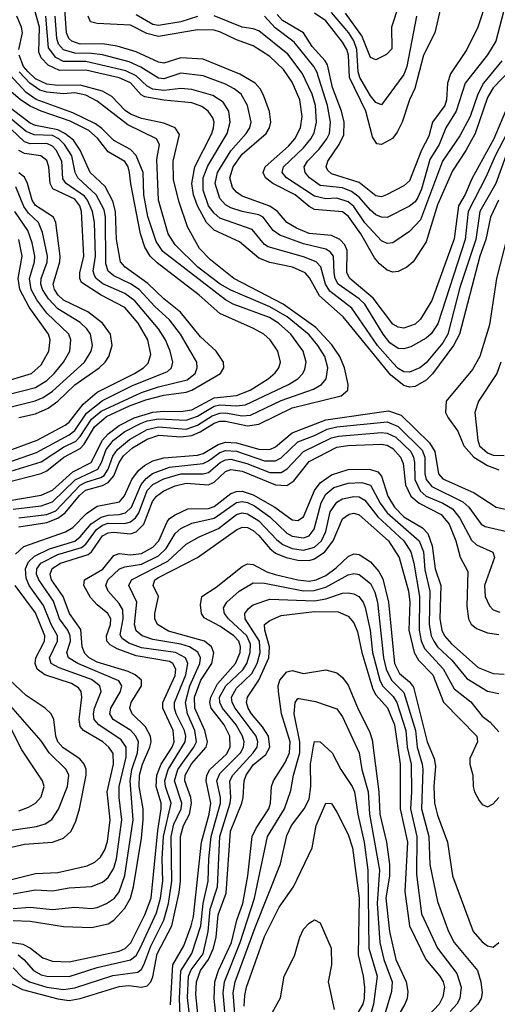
# Model space of a CAD drawing. Header units: inches. Extents: x 1308407 to 1441228, y 959628 to 1036311.
# Tile 454 of 656: x 1386253 to 1387965, y 983849 to 987377. Entities that reach past the tile are written whole.
import ezdxf

# ---------------------------------------------------------------- set-up
doc = ezdxf.new("R2010")
doc.units = ezdxf.units.IN
doc.header["$MEASUREMENT"] = 0
doc.layers.add('B3988', color=7, linetype='Continuous')

msp = doc.modelspace()

# ---------------------------------------------------------------- linework, layer by layer
at = {"layer": 'B3988', "color": 5}
for points, elevation in [([(1387927.4, 987450), (1387894.7, 987350), (1387855, 987270), (1387797.1, 987182.9), (1387785.9, 987150), (1387782.6, 987090), (1387777.2, 987070), (1387732.7, 987010), (1387719.9, 986960.1), (1387693.4, 986910), (1387650, 986799.4), (1387630, 986782), (1387567.2, 986750), (1387550, 986743), (1387530, 986745.6), (1387470, 986793.8), (1387370, 986825.2), (1387356.8, 986836.8), (1387351.2, 986850), (1387357.7, 986870), (1387398.1, 986930), (1387414.9, 986965.1), (1387416.1, 987010), (1387406.5, 987050), (1387374.6, 987134.6), (1387355.9, 987215.9), (1387348.3, 987230), (1387301.6, 987281.6), (1387270.6, 987330.6), (1387194.5, 987374.5), (1387175.8, 987395.8)], 3020), ([(1387969, 986730), (1387940.3, 986670), (1387923.1, 986590), (1387902.5, 986530), (1387829.6, 986250), (1387808.1, 986210), (1387732.2, 986107.8), (1387710, 986085.7), (1387670, 986062.4), (1387650, 986060.4), (1387630, 986066.1), (1387583, 986103), (1387412.6, 986312.6), (1387327.2, 986387.2), (1387292.2, 986452.2), (1387275.7, 986470), (1387230.7, 986490.7), (1387150, 986507.6), (1387110, 986522.4), (1387041, 986581), (1386950, 986623.4), (1386923, 986650), (1386889.7, 986710.3), (1386876.3, 986750), (1386869.6, 986790.4), (1386880.5, 986850), (1386941.6, 986970), (1386947.8, 986990), (1386949.6, 987010), (1386945.4, 987025.4), (1386929, 987049), (1386905.9, 987065.9), (1386870, 987079.4), (1386770, 987088.7), (1386701.1, 987101.1), (1386687.9, 987107.9), (1386650, 987151), (1386609.1, 987169.1), (1386490, 987196.4), (1386395.3, 987195.3), (1386354.4, 987214.4), (1386330, 987240.5), (1386321.2, 987261.2), (1386323.4, 987350), (1386307.3, 987410)], 3180), ([(1387994, 987050), (1387952.5, 986950), (1387873.5, 986806.5), (1387849.7, 986750.3), (1387826.3, 986710), (1387810, 986592), (1387730, 986370.5), (1387690, 986304.1), (1387670, 986286.2), (1387630, 986272.1), (1387610, 986274.9), (1387590, 986286.2), (1387519.7, 986379.7), (1387436, 986450), (1387425.7, 986470), (1387426.2, 986550), (1387417.7, 986570), (1387399.9, 986590), (1387370, 986604.1), (1387290, 986611.7), (1387245.2, 986630), (1387210.3, 986650.3), (1387176.4, 986690), (1387150, 986708.9), (1387050, 986744.9), (1387030, 986758.7), (1387015.6, 986775.6), (1387006.2, 986810), (1387018.2, 986850), (1387050, 986894.9), (1387135.8, 986970), (1387147.7, 986990), (1387152.7, 987010), (1387147.7, 987047.7), (1387126.6, 987106.6), (1387114.4, 987130), (1387096.6, 987150), (1387042.1, 987182.1), (1386910, 987235.6), (1386830, 987240.1), (1386770, 987221), (1386750, 987224.7), (1386670, 987262.5), (1386602.2, 987282.2), (1386550, 987290.9), (1386470, 987289.6), (1386440, 987300), (1386428.7, 987310), (1386420.7, 987330), (1386414.7, 987414.7)], 3120), ([(1387988.6, 987410), (1387959.5, 987300.5), (1387930, 987251.8), (1387849.7, 987150), (1387817.4, 987050), (1387780.8, 986990), (1387756.1, 986930), (1387723.4, 986876.6), (1387692.8, 986770), (1387679.7, 986740.3), (1387670, 986724.4), (1387650, 986708.7), (1387570, 986668.2), (1387550, 986669.5), (1387530, 986678.3), (1387510, 986694.7), (1387470, 986741.6), (1387441.6, 986761.6), (1387410, 986774.5), (1387330, 986783), (1387291.7, 986810), (1387275.7, 986830), (1387272.9, 986850), (1387284.7, 986870), (1387326.3, 986913.7), (1387353.5, 986950), (1387363, 986970), (1387367.2, 987010), (1387356.6, 987070), (1387318.1, 987190), (1387307.3, 987210), (1387236.4, 987296.4), (1387168, 987348), (1387130, 987389.6)], 3040), ([(1387761.7, 987418.3), (1387741.3, 987330), (1387700.8, 987250), (1387669.6, 987130.4), (1387649.8, 987090), (1387623.8, 987010), (1387606.1, 986973.9), (1387588.7, 986951.3), (1387550, 986929.9), (1387532.5, 986932.5), (1387517.5, 986957.5), (1387493.4, 987050), (1387435.4, 987170), (1387431, 987250), (1387425, 987270), (1387410, 987296.7), (1387350, 987372.9), (1387310, 987401.2)], 2980), ([(1387675.5, 987390), (1387640.3, 987210), (1387630, 987180.9), (1387550, 987072.2), (1387530, 987080.7), (1387510, 987104.7), (1387472.1, 987170), (1387466.1, 987190), (1387461.5, 987270), (1387450, 987301.5), (1387432.2, 987330), (1387370, 987402.7)], 2960), ([(1387612, 987430), (1387586, 987350), (1387587, 987273), (1387567.8, 987252.2), (1387530, 987232.9), (1387510, 987241.5), (1387478.9, 987318.9), (1387420.8, 987400.8)], 2940), ([(1386250.1, 987270), (1386262.4, 987330), (1386259.2, 987350), (1386242.1, 987390)], 3220), ([(1387995.2, 986890), (1387959.7, 986790), (1387902.5, 986690), (1387888, 986590), (1387830, 986417.6), (1387787.1, 986250), (1387770, 986219.4), (1387710, 986148.2), (1387687.2, 986130), (1387650, 986114.2), (1387630, 986115.8), (1387610, 986127.3), (1387590, 986147.2), (1387535.2, 986210), (1387443.2, 986343.2), (1387364.8, 986404.8), (1387348.7, 986430), (1387331.8, 986491.8), (1387315.6, 986510), (1387270, 986528.1), (1387143.7, 986563.7), (1387130, 986571.9), (1387085.7, 986625.7), (1386970, 986666.5), (1386950, 986683.6), (1386930, 986709.9), (1386910, 986766.4), (1386910.4, 986810), (1386926.9, 986853.1), (1386996, 986970), (1387006.9, 987010), (1387002.8, 987050), (1386982, 987082), (1386945.5, 987105.5), (1386870, 987127.7), (1386830, 987130.2), (1386770, 987123.2), (1386730, 987127.9), (1386710, 987138.9), (1386670, 987176.6), (1386633.7, 987193.7), (1386490, 987226.9), (1386410, 987227.4), (1386382.3, 987242.3), (1386356.6, 987276.6), (1386346.8, 987390)], 3160), ([(1388040.4, 987050), (1387956.8, 986890), (1387924.8, 986815.2), (1387860.7, 986690), (1387850, 986589.9), (1387752.1, 986287.9), (1387728.2, 986251.8), (1387710, 986235.5), (1387654.5, 986205.5), (1387630, 986197.9), (1387610, 986199.5), (1387579.7, 986219.7), (1387555.8, 986250), (1387490, 986357.9), (1387470, 986376.8), (1387394.2, 986430), (1387383.1, 986450), (1387379.6, 986470), (1387377.2, 986530), (1387365.8, 986545.8), (1387350, 986554.5), (1387270, 986573.6), (1387184.8, 986604.8), (1387162, 986622), (1387125.5, 986670), (1387110, 986678.3), (1387050, 986689.7), (1387010, 986702.7), (1386990, 986714.2), (1386970, 986736.6), (1386953.7, 986790), (1386961.6, 986830), (1387010, 986906.9), (1387064.4, 986970), (1387077.5, 986990), (1387082.1, 987010), (1387069.2, 987070), (1387046.9, 987110), (1387021.2, 987130), (1386990, 987146.4), (1386910, 987176), (1386830, 987185.5), (1386770, 987165.8), (1386750, 987167.3), (1386686.9, 987206.9), (1386645.8, 987225.8), (1386550, 987250.8), (1386510, 987256.4), (1386450, 987257.2), (1386409.6, 987269.6), (1386391.7, 987290), (1386385.7, 987310), (1386379.9, 987390)], 3140), ([(1388017.2, 987202.8), (1387950, 987132.9), (1387930, 987099), (1387885, 986970), (1387851.6, 986908.4), (1387804.4, 986835.6), (1387750, 986714.2), (1387710, 986580.8), (1387663.5, 986510), (1387640.6, 986490), (1387610, 986474.5), (1387590, 986472.8), (1387570, 986479.2), (1387542.1, 986502.1), (1387524.3, 986524.3), (1387475.9, 986610), (1387431.7, 986671.7), (1387410, 986688.9), (1387310, 986697.2), (1387290, 986708.1), (1387240.1, 986750), (1387159.7, 986790), (1387134.1, 986810), (1387125.9, 986830), (1387133.1, 986850), (1387216.2, 986923.8), (1387239.5, 986950), (1387259.8, 986990), (1387265.6, 987030), (1387257.4, 987090), (1387230, 987153), (1387198.9, 987198.9), (1387150, 987245.1), (1387090, 987283.9), (1387030, 987304.5), (1386973, 987333), (1386950, 987339.7), (1386890, 987341), (1386750, 987317), (1386708.2, 987328.2), (1386650, 987357.3), (1386530, 987363.6), (1386506.8, 987370), (1386498.3, 987390)], 3080), ([(1386890, 987388.2), (1386830, 987369.7), (1386750, 987356.5), (1386730, 987360.3), (1386670, 987394.3)], 3060), ([(1387980.8, 987230), (1387915.2, 987150), (1387895.6, 987110), (1387867.8, 987030), (1387830, 986961.3), (1387768.5, 986870), (1387690, 986660.1), (1387650, 986618.1), (1387590, 986577.1), (1387570, 986575.5), (1387550, 986584.7), (1387490, 986649), (1387450, 986707.9), (1387430, 986724.7), (1387390, 986738), (1387350, 986735), (1387310, 986745.2), (1387209.5, 986810), (1387193.3, 986830), (1387198.5, 986850), (1387270, 986917.9), (1387296.6, 986950), (1387308.3, 986971.7), (1387316.5, 987010), (1387313.3, 987070), (1387300.9, 987110), (1387265.7, 987185.7), (1387213.4, 987253.4), (1387110, 987337.4), (1387090, 987344.9), (1387050, 987350.2), (1386950, 987390.7)], 3060), ([(1386250, 985560.3), (1386350, 985575.8), (1386390, 985590.8), (1386415.7, 985610), (1386467.8, 985672.2), (1386489, 985691), (1386550, 985708), (1386570, 985718.6), (1386590, 985743.3), (1386609.4, 985790.6), (1386625, 985815), (1386656.7, 985843.3), (1386710, 985874), (1386751.7, 985888.3), (1386830, 985883), (1386870, 985887.6), (1386900.1, 985899.9), (1386950, 985932), (1386970, 985938.3), (1386990, 985939.2), (1387070, 985922.5), (1387110, 985927.8), (1387230, 985986.5), (1387404.8, 986030), (1387429.4, 986050), (1387430.6, 986070), (1387417.1, 986130), (1387400.2, 986170), (1387372.2, 986212.2), (1387313.9, 986273.9), (1387197.4, 986357.4), (1387020.5, 986450), (1386936.8, 986516.8), (1386897.2, 986557.2), (1386854.6, 986634.6), (1386823.9, 986723.9), (1386803.8, 986803.8), (1386803.1, 986870), (1386825.4, 986965.4), (1386810.4, 986990), (1386770, 987006.4), (1386690, 987023.7), (1386650, 987038.6), (1386631.5, 987051.5), (1386582.6, 987102.6), (1386550, 987120.7), (1386470, 987143), (1386390, 987141.6), (1386350, 987145.7), (1386310, 987165.3), (1386283.5, 987190), (1386267, 987210), (1386250.8, 987250)], 3220), ([(1386250, 985592.2), (1386350, 985604.2), (1386382.1, 985617.9), (1386470, 985708.9), (1386490, 985719.8), (1386543.8, 985736.2), (1386555.6, 985744.4), (1386570, 985766.1), (1386586.2, 985813.8), (1386603, 985837), (1386646.6, 985873.4), (1386710, 985908.3), (1386750, 985918.2), (1386850, 985910.4), (1386890, 985924.6), (1386942.2, 985957.8), (1386970, 985967.3), (1386990, 985968), (1387050, 985957.8), (1387079.9, 985960.1), (1387190, 986012.7), (1387306.2, 986053.8), (1387334.5, 986070), (1387351.3, 986090), (1387357.2, 986130), (1387347.1, 986170), (1387321.8, 986210), (1387290, 986247.8), (1387212.1, 986312.1), (1387150, 986348.8), (1387010, 986408.6), (1386971.2, 986430), (1386891.9, 986490), (1386810, 986570.4), (1386785.5, 986610), (1386749.9, 986730), (1386744, 986876), (1386754.3, 986930), (1386743.5, 986950), (1386640.8, 987000.8), (1386530, 987085.7), (1386490, 987106.6), (1386450, 987114.9), (1386410, 987111), (1386350, 987117), (1386324.9, 987124.9), (1386289.4, 987149.4), (1386250.4, 987190)], 3240), ([(1386230, 985623.8), (1386330, 985635.7), (1386370, 985649.4), (1386452, 985728), (1386532.8, 985767.2), (1386546.5, 985790), (1386563.3, 985836.7), (1386589.1, 985870), (1386630, 985901.4), (1386685.9, 985930), (1386710, 985940), (1386750, 985946.9), (1386850, 985942.8), (1386890, 985956.6), (1386950, 985992.3), (1386970, 985997), (1387030, 985993.9), (1387062.6, 985997.4), (1387216, 986070), (1387249.7, 986090.3), (1387267.9, 986110), (1387275, 986125), (1387279.3, 986150), (1387268.4, 986190), (1387225, 986250), (1387181, 986290), (1387148.1, 986310), (1387018.4, 986358.4), (1386990, 986373.1), (1386766.1, 986546.1), (1386742.5, 986582.5), (1386712.3, 986672.3), (1386697.8, 986750), (1386695.9, 986830), (1386670.5, 986890.5), (1386650, 986911.7), (1386590, 986943.8), (1386547.4, 986987.4), (1386524.3, 987004.3), (1386443, 987043), (1386311.8, 987091.8), (1386276.4, 987116.4), (1386218.8, 987178.8)], 3260), ([(1386190, 985714.9), (1386330, 985750.7), (1386350, 985760.2), (1386410.6, 985809.4), (1386470, 985840.2), (1386483.9, 985856.1), (1386521.1, 985918.9), (1386564.5, 985955.5), (1386646, 985994), (1386705.3, 986014.7), (1386770, 986032.4), (1386850, 986042.6), (1386870, 986049.3), (1386972.1, 986110), (1386984.3, 986130), (1386982.9, 986150), (1386957.3, 986190), (1386900.9, 986240.9), (1386829.1, 986329.1), (1386770, 986377), (1386712.5, 986432.5), (1386630.7, 986490), (1386614, 986510), (1386600.2, 986590), (1386596.8, 986690), (1386587, 986727), (1386559.2, 986779.2), (1386504.9, 986830), (1386469.7, 986909.7), (1386446, 986946), (1386414.9, 986970), (1386390, 986982.1), (1386310, 986997.8), (1386290, 987006.8), (1386139.5, 987119.5)], 3320), ([(1386210, 985653.2), (1386330, 985673.9), (1386370, 985691.7), (1386443, 985757), (1386509.5, 985790.5), (1386549.3, 985870), (1386570, 985893.4), (1386610, 985923.4), (1386663.3, 985950), (1386730, 985970.9), (1386770, 985974.8), (1386830, 985972.9), (1386870, 985979), (1386950, 986022.5), (1387030, 986030.9), (1387079, 986050), (1387143.7, 986090), (1387168.4, 986111.6), (1387181.2, 986130), (1387187.3, 986150), (1387178.7, 986190), (1387151, 986230), (1387127.5, 986250), (1387091.1, 986271.1), (1386970, 986324.2), (1386896.2, 986390), (1386746.1, 986506.1), (1386721, 986530), (1386701.8, 986561.8), (1386685.4, 986610), (1386650.8, 986789.2), (1386646.9, 986830), (1386641.7, 986850), (1386630, 986868.8), (1386570, 986904), (1386532.3, 986952.3), (1386500.5, 986980.5), (1386433.2, 987013.2), (1386330, 987049.2), (1386290, 987067.8), (1386256.3, 987090), (1386186.3, 987150)], 3280), ([(1386190, 985749.5), (1386330, 985792.8), (1386410, 985845.2), (1386453.5, 985866.5), (1386470, 985883.5), (1386510, 985946), (1386545.3, 985974.7), (1386690, 986041.5), (1386750, 986061.5), (1386853.5, 986086.5), (1386881.3, 986110), (1386889.1, 986130), (1386887.8, 986150), (1386829.3, 986250), (1386790, 986301.5), (1386736.8, 986350), (1386680.8, 986410), (1386650, 986431), (1386590, 986459.5), (1386570, 986476.4), (1386562.1, 986502.1), (1386560.5, 986670), (1386555.4, 986695.4), (1386527.5, 986750), (1386460.7, 986810), (1386451.2, 986830), (1386439.3, 986890), (1386413.8, 986930), (1386393.1, 986950), (1386370, 986961.9), (1386305.2, 986965.2), (1386276.2, 986976.2), (1386188.9, 987048.9)], 3340), ([(1386110, 985755.8), (1386313.3, 985826.7), (1386430.3, 985889.7), (1386450, 985905.4), (1386492.5, 985967.5), (1386550, 986013.2), (1386655.1, 986064.9), (1386782.8, 986117.2), (1386796.9, 986130), (1386801.4, 986150), (1386792.1, 986190), (1386775.8, 986230), (1386750.9, 986270), (1386665.3, 986370), (1386630, 986396.2), (1386551.2, 986431.2), (1386526.9, 986450), (1386520.7, 986460.7), (1386515.9, 986475.9), (1386524.2, 986530), (1386521.6, 986650), (1386513.9, 986690), (1386496.3, 986730), (1386484.7, 986744.7), (1386419.4, 986790), (1386407, 986807), (1386403.4, 986870), (1386383.5, 986910), (1386370, 986924), (1386350, 986933.4), (1386290, 986931.9), (1386270, 986939.4), (1386173.6, 987030)], 3360), ([(1386110, 985795), (1386315.2, 985870), (1386415.7, 985924.3), (1386430, 985935.6), (1386480.6, 985999.4), (1386530, 986042.8), (1386663.9, 986110), (1386696.4, 986130), (1386713.2, 986146.8), (1386722.7, 986177.3), (1386711.8, 986230), (1386677.9, 986290), (1386630, 986345.9), (1386544.8, 986390), (1386475, 986435), (1386468.4, 986450), (1386468.8, 986470), (1386483.2, 986530), (1386474.9, 986690), (1386468.7, 986710), (1386450, 986734), (1386371.7, 986771.7), (1386362.2, 986790), (1386357.6, 986850), (1386350, 986872.3), (1386328.9, 986888.9), (1386270, 986897.8), (1386250, 986908.6)], 3380), ([(1386250, 985951.3), (1386310, 985964.7), (1386355.2, 985984.8), (1386389.9, 986010), (1386450.6, 986069.4), (1386537.4, 986130), (1386558.8, 986150), (1386572.9, 986170), (1386584.2, 986210), (1386577.9, 986250), (1386549.5, 986290), (1386497.7, 986330), (1386410, 986372.4), (1386390.4, 986390), (1386377.7, 986410), (1386372.7, 986430), (1386396.4, 986510), (1386397.6, 986530), (1386382.8, 986650), (1386373.6, 986670), (1386310, 986710.9), (1386297.5, 986730), (1386280.8, 986790), (1386270, 986812.6), (1386250, 986829)], 3420), ([(1386212.2, 985987.8), (1386308.7, 986011.3), (1386336.6, 986023.4), (1386370, 986046.6), (1386484.6, 986150), (1386509.2, 986190), (1386513.8, 986210), (1386506.7, 986250), (1386493.6, 986270), (1386470, 986292.2), (1386390, 986340.6), (1386356.5, 986376.5), (1386334.9, 986410), (1386329, 986430), (1386330, 986450), (1386351.8, 986508.2), (1386352.9, 986530), (1386335.1, 986615.1), (1386320.8, 986650), (1386284.1, 986684.1), (1386267.5, 986707.5), (1386238.6, 986778.6)], 3440), ([(1386206.5, 986033.5), (1386310, 986059), (1386350, 986084.5), (1386375.9, 986110), (1386410.3, 986150), (1386432.5, 986190), (1386436.1, 986230), (1386429.2, 986250), (1386350, 986325.2), (1386313.8, 986373.8), (1386294, 986410), (1386288.1, 986450), (1386305.4, 986510), (1386307, 986530), (1386297.7, 986577.7), (1386281.7, 986621.7), (1386235.4, 986690)], 3460), ([(1388013.6, 986650), (1387961.5, 986450), (1387936.6, 986283.4), (1387902.4, 986170), (1387876.2, 986123.8), (1387781.9, 986010), (1387779.1, 985970), (1387788.4, 985950), (1387822.9, 985902.9), (1387844.4, 985850), (1387880.8, 985810), (1387930, 985780.3), (1387970, 985764.8)], 3220), ([(1386183.7, 986076.3), (1386295, 986110), (1386330, 986140.6), (1386357.2, 986190), (1386362.5, 986230), (1386355.9, 986250), (1386286.8, 986346.8), (1386253.7, 986410), (1386247.9, 986450), (1386261.6, 986530), (1386249.3, 986590)], 3480), ([(1387977.9, 986150), (1387963.6, 986110), (1387897.8, 986010), (1387884, 985970), (1387894.6, 985870), (1387901.1, 985850), (1387930, 985824.6), (1387950, 985817.1), (1387990, 985816)], 3240), ([(1386237.9, 985462.1), (1386268, 985490), (1386417.6, 985542.4), (1386442.9, 985557.1), (1386492.1, 985607.9), (1386530, 985633.9), (1386610.5, 985650), (1386628.6, 985671.4), (1386654.9, 985730), (1386678.7, 985761.3), (1386700.4, 985779.6), (1386730, 985796.1), (1386770, 985807.7), (1386890, 985816.4), (1386910, 985822.3), (1386964.5, 985855.5), (1386990, 985863.3), (1387030, 985861.2), (1387110, 985838.7), (1387150, 985837.6), (1387170, 985847.1), (1387230, 985897.4), (1387350, 985943.1), (1387575.3, 985975.3), (1387619.8, 985959.8), (1387721.4, 985861.4), (1387741.2, 985830), (1387754, 985750), (1387770, 985731.5), (1387882.3, 985682.3), (1387960.8, 985630), (1388010, 985620.3)], 3180), ([(1386230, 984245.1), (1386310, 984258.9), (1386370, 984255.2), (1386430, 984265.9), (1386510, 984271.3), (1386550, 984287), (1386570, 984303.6), (1386590, 984336.8), (1386600.2, 984370), (1386619.1, 984510), (1386609.3, 984590), (1386609, 984630), (1386634.2, 984734.2), (1386634.6, 984770), (1386616.3, 984796.3), (1386536.3, 984850), (1386519.6, 984870), (1386516.9, 984890), (1386521, 984910), (1386544.5, 984970), (1386539.9, 984990), (1386510, 985013.4), (1386394.3, 985054.3), (1386366, 985070), (1386359.7, 985090), (1386388, 985150), (1386387.8, 985170), (1386365.1, 985210), (1386338.5, 985278.5), (1386286.7, 985350), (1386276.5, 985376.5), (1386274.2, 985410), (1386285, 985435), (1386305.5, 985454.5), (1386359.3, 985480.7), (1386450.9, 985509.1), (1386470, 985523.7), (1386509.3, 985570.7), (1386545.1, 985594.9), (1386570, 985602.3), (1386610, 985603.8), (1386632.7, 985610), (1386653.8, 985630), (1386687.9, 985712.1), (1386706.2, 985733.8), (1386729, 985751), (1386790, 985773.7), (1386910, 985787.4), (1386930, 985796.5), (1386970, 985826.2), (1386990, 985833.7), (1387030, 985830.9), (1387130, 985797), (1387170, 985796.1), (1387190, 985806.8), (1387250, 985864), (1387310, 985886.7), (1387355.1, 985910), (1387390, 985918.2), (1387570, 985935.9), (1387610, 985920), (1387695.2, 985835.2), (1387705.1, 985810), (1387705.2, 985750), (1387710, 985730), (1387730, 985704.1), (1387841.2, 985650), (1387863.3, 985630), (1387906.8, 985570), (1387920.8, 985560.8), (1388030, 985536.2)], 3160), ([(1386230, 984192.8), (1386290, 984196.6), (1386370, 984188.9), (1386450, 984196.6), (1386510, 984192.7), (1386530, 984195.7), (1386563.9, 984210), (1386592.4, 984230), (1386610, 984251.9), (1386629.4, 984310.6), (1386659.6, 984510), (1386648.4, 984650), (1386655, 984690), (1386675.4, 984750), (1386678.3, 984790), (1386669, 984810), (1386651, 984830), (1386588.3, 984870), (1386576, 984890), (1386579.1, 984910), (1386614.7, 984970), (1386618.8, 984990), (1386607.8, 985007.8), (1386460.8, 985070), (1386428.3, 985090), (1386422.4, 985110), (1386434.8, 985150), (1386434, 985170), (1386425, 985190), (1386395.7, 985230), (1386373.5, 985293.5), (1386321.6, 985370), (1386313.5, 985390), (1386314.3, 985410), (1386328.2, 985430), (1386390, 985461), (1386474.1, 985485.9), (1386490, 985498.2), (1386527.7, 985550), (1386550, 985566.1), (1386570, 985572.9), (1386630, 985571.9), (1386650, 985577.5), (1386667.9, 985592.1), (1386679.4, 985610), (1386710, 985690.6), (1386730, 985711.3), (1386770, 985732), (1386830, 985749.5), (1386910, 985750.4), (1386930, 985754.5), (1386972, 985790), (1386990, 985800.1), (1387010, 985802.3), (1387067.2, 985787.2), (1387150, 985754.6), (1387190, 985754.6), (1387212.1, 985767.9), (1387269.6, 985830.4), (1387370, 985878.6), (1387395, 985885), (1387550, 985897.8), (1387570, 985895.6), (1387601, 985881), (1387654.4, 985830), (1387664.9, 985810), (1387668.2, 985790), (1387668.7, 985730), (1387688.6, 985688.6), (1387710.4, 985670.4), (1387770, 985644.5), (1387804.2, 985624.2), (1387831, 985591), (1387872, 985512), (1387890, 985495.1), (1387949, 985469), (1387954.7, 985450), (1387918.4, 985350), (1387921.6, 985310), (1387936.5, 985276.5), (1387950, 985262.3), (1387973.9, 985253.9)], 3140), ([(1386230, 984149.2), (1386290, 984147.1), (1386410, 984128.1), (1386510, 984124.4), (1386570, 984137.6), (1386590, 984150.8), (1386630, 984193.7), (1386650, 984229.1), (1386660.9, 984270), (1386690, 984444.9), (1386695.1, 984510), (1386694.9, 984550), (1386681.1, 984630), (1386682.6, 984670), (1386693.4, 984710), (1386719.2, 984770), (1386723.8, 984790), (1386721.8, 984810), (1386703.8, 984843.8), (1386655.6, 984890), (1386647.5, 984910), (1386652.7, 984930), (1386689, 984990), (1386689.5, 985010), (1386666.7, 985030), (1386641.4, 985041.4), (1386530, 985074.7), (1386501.5, 985090), (1386486.2, 985106.2), (1386477.2, 985130), (1386471.9, 985191.9), (1386431.5, 985250), (1386409.2, 985310), (1386367, 985370), (1386362.1, 985390), (1386369, 985411), (1386399.2, 985430), (1386498.7, 985461.3), (1386510.4, 985470), (1386550, 985527.2), (1386570, 985538.7), (1386590, 985541.4), (1386650, 985535.1), (1386670, 985541.5), (1386697.3, 985570), (1386729.4, 985650.6), (1386743.4, 985670), (1386770, 985688.8), (1386810, 985707.5), (1386850, 985716.3), (1386930, 985710.3), (1386950, 985720.3), (1386990, 985758.1), (1387010, 985765.7), (1387050, 985759.9), (1387170, 985710.5), (1387210, 985708.2), (1387234.9, 985725.1), (1387290, 985794.6), (1387390, 985845), (1387428.6, 985851.4), (1387550, 985856.8), (1387570, 985852.3), (1387590, 985841.2), (1387617.8, 985810), (1387627.2, 985787.2), (1387635.5, 985710), (1387655.2, 985670), (1387685, 985645), (1387764, 985604), (1387792.7, 985570), (1387816.7, 985510), (1387831.2, 985451.2), (1387859.4, 985399.4), (1387856, 985276), (1387861.7, 985230), (1387870.9, 985210.9), (1387890, 985196), (1387930, 985180.4), (1387970, 985174.4)], 3120), ([(1386150, 984082), (1386264.2, 984064.2), (1386292.2, 984050), (1386335.5, 984015.5), (1386370, 984003.4), (1386430, 984001.8), (1386610, 984039.4), (1386630.9, 984049.1), (1386651.1, 984068.9), (1386702, 984170), (1386724.3, 984230), (1386747.7, 984472.3), (1386760.1, 984550), (1386760.1, 984570), (1386742.6, 984630), (1386744.7, 984670), (1386760, 984710), (1386799.2, 984770), (1386806.2, 984790), (1386803, 984830), (1386765.4, 984910), (1386765.5, 984930), (1386810, 985027), (1386813, 985050), (1386802.1, 985070), (1386790, 985077.1), (1386670, 985097.8), (1386602.6, 985122.6), (1386577.3, 985137.3), (1386565.7, 985150), (1386563.6, 985170), (1386578.5, 985210), (1386580.1, 985230), (1386569.1, 985250), (1386530, 985280.6), (1386506.9, 985306.9), (1386482.3, 985350), (1386484.7, 985370), (1386551.3, 985408.7), (1386590, 985457.6), (1386610, 985464), (1386650, 985460), (1386690, 985464.3), (1386730, 985486.6), (1386751.5, 985510), (1386781.6, 985578.4), (1386790.2, 985589.8), (1386810, 985602.7), (1386855.7, 985624.3), (1386930, 985625.6), (1386950, 985632.6), (1387010, 985678.9), (1387030, 985686.7), (1387050, 985687.4), (1387090, 985675), (1387167.4, 985630), (1387230, 985585.4), (1387250, 985582.9), (1387270, 985596.4), (1387309.5, 985690), (1387330, 985717.9), (1387370, 985746.1), (1387430, 985764.9), (1387507.2, 985767.2), (1387536.6, 985756.6), (1387550, 985741.7), (1387572.2, 985670), (1387595.8, 985630), (1387630, 985596.4), (1387696.1, 985556.1), (1387716.2, 985536.2), (1387731.5, 985491.5), (1387741.9, 985410), (1387762.3, 985350), (1387759, 985230), (1387766.2, 985190), (1387775.7, 985170), (1387800.3, 985140.3), (1387895.9, 985055.9), (1387950, 985034), (1387990, 985031.8)], 3080), ([(1386246.9, 984026.9), (1386267.8, 984010), (1386302.4, 983970), (1386330, 983954.8), (1386350.4, 983949.6), (1386430, 983949.1), (1386530, 983981), (1386650, 984008.3), (1386670, 984024.1), (1386684.5, 984050), (1386742.9, 984177.1), (1386758.1, 984230), (1386765.8, 984290), (1386764.1, 984370), (1386768.8, 984450), (1386796.3, 984570), (1386775.2, 984630), (1386773.4, 984650), (1386784.8, 984690), (1386846, 984790), (1386848.3, 984810), (1386843.4, 984830), (1386813.8, 984890), (1386807.7, 984910), (1386807.9, 984930), (1386848.2, 985030), (1386856.1, 985070), (1386846.8, 985090), (1386811, 985110), (1386690, 985125.9), (1386643.6, 985143.6), (1386620.4, 985160.4), (1386612.9, 985172.9), (1386624, 985230), (1386622.5, 985262.5), (1386610, 985285.8), (1386570.3, 985330), (1386561.3, 985350), (1386568.2, 985370), (1386610.2, 985409.8), (1386630, 985417.2), (1386690, 985426.5), (1386750, 985456.6), (1386777.7, 985482.3), (1386810, 985536.2), (1386830, 985553.9), (1386870, 985573.7), (1386950, 985590.5), (1387030, 985647.4), (1387050, 985650.8), (1387070, 985647.1), (1387095, 985635), (1387150, 985596.2), (1387210, 985537.4), (1387230, 985526), (1387270, 985520.6), (1387290, 985527.5), (1387308.7, 985551.3), (1387333.4, 985646.6), (1387350, 985677.1), (1387379.2, 985700.8), (1387430, 985716.8), (1387479.4, 985719.4), (1387510, 985709.7), (1387544.4, 985644.4), (1387569.8, 985610), (1387684.6, 985510), (1387700.3, 985470), (1387705.4, 985405.4), (1387723, 985330), (1387720.8, 985210), (1387727.7, 985170), (1387736.9, 985150), (1387750.6, 985130), (1387802.2, 985082.2), (1387856, 985016), (1387930, 984970.9), (1387970, 984962.8)], 3060), ([(1386230, 983979.5), (1386264.1, 983944.1), (1386288, 983930), (1386350, 983910), (1386410, 983902.7), (1386450, 983908.2), (1386587.3, 983952.7), (1386675.9, 983964.1), (1386690, 983975.1), (1386698.1, 983990), (1386723.1, 984056.9), (1386769.7, 984150.3), (1386785.8, 984210), (1386798.2, 984290), (1386795.4, 984450), (1386805.6, 984494.4), (1386831.4, 984550), (1386833.5, 984570), (1386808, 984650), (1386820.3, 984690), (1386877.6, 984770), (1386886.5, 984790), (1386881.2, 984830), (1386853.9, 984890), (1386846.6, 984930), (1386862.6, 984990), (1386899.1, 985070), (1386900.9, 985090), (1386890.9, 985110.9), (1386861.4, 985130), (1386830, 985139.6), (1386730, 985155.9), (1386691.6, 985170), (1386670, 985187.7), (1386664.8, 985210), (1386672.5, 985290), (1386644.5, 985350), (1386653.4, 985370), (1386783.3, 985436.7), (1386850, 985497.8), (1386895.6, 985524.4), (1386965.6, 985554.4), (1387030, 985604.2), (1387050, 985609.8), (1387070, 985606.5), (1387110, 985581.4), (1387174, 985514), (1387196.3, 985496.3), (1387230, 985481.9), (1387270, 985476.5), (1387310, 985486.8), (1387334.6, 985510), (1387350, 985542.8), (1387366.3, 985613.7), (1387390, 985648.6), (1387410, 985659.9), (1387450, 985668.9), (1387470, 985667.3), (1387490, 985655.5), (1387536.1, 985596.1), (1387629.5, 985510), (1387654.3, 985470), (1387665.9, 985430), (1387685.4, 985310), (1387684.4, 985190), (1387692.1, 985152.1), (1387703.9, 985123.9), (1387770.8, 985050.8), (1387810, 984979.7), (1387870, 984932.6), (1387910, 984881.5), (1387939.7, 984859.7), (1387970, 984826)], 3040), ([(1386190, 983940.4), (1386262.7, 983902.7), (1386390, 983868.8), (1386430, 983863.2), (1386470, 983869.8), (1386610, 983913.3), (1386643.5, 983916.5), (1386690, 983910.3), (1386710, 983915.5), (1386722.8, 983930), (1386730, 983947.7), (1386745.5, 984030), (1386798, 984130), (1386825, 984250), (1386829.4, 984290), (1386829.6, 984450), (1386840.3, 984490), (1386861.5, 984530), (1386868.7, 984570), (1386866.2, 984590), (1386844.3, 984650), (1386846.5, 984670), (1386868.9, 984711.1), (1386921, 984770), (1386926.1, 984790), (1386916.7, 984830), (1386880.3, 984910), (1386879.8, 984950), (1386902.3, 985010), (1386941.1, 985070), (1386948.4, 985108.4), (1386940.4, 985130), (1386915.1, 985150), (1386785.9, 985185.9), (1386746.9, 985210), (1386737.6, 985230), (1386737, 985250), (1386749.9, 985310), (1386731.3, 985350), (1386737, 985370), (1386750, 985378.8), (1386890, 985450.4), (1387030, 985549.8), (1387050, 985558.5), (1387070, 985557.2), (1387090, 985546.4), (1387110, 985529.5), (1387150, 985481.8), (1387170, 985466.1), (1387207.8, 985450), (1387250, 985440.4), (1387290, 985439.9), (1387310, 985445.1), (1387346.6, 985470), (1387376.2, 985510), (1387410, 985589.1), (1387434.2, 985605.8), (1387450, 985609.1), (1387470, 985602.6), (1387575.4, 985510), (1387613.5, 985450), (1387646.3, 985330), (1387651.3, 985290), (1387647.8, 985190), (1387666.7, 985110), (1387682.5, 985082.5), (1387733.7, 985030), (1387771.9, 984931.9), (1387891.2, 984810), (1387894.2, 984790), (1387866.5, 984730), (1387866.3, 984710), (1387876.8, 984670), (1387878, 984630), (1387882.8, 984610), (1387899.3, 984579.3), (1387910, 984565.2), (1387930, 984556.6), (1387950, 984567), (1387970, 984590.1)], 3020), ([(1386793, 983847), (1386801.4, 983990), (1386840.9, 984059.1), (1386867.9, 984130), (1386875.7, 984164.3), (1386904.6, 984430), (1386931.9, 984530), (1386938.3, 984570), (1386921.8, 984650), (1386923.7, 984670), (1386934.8, 984690), (1386994.6, 984745.4), (1387007.6, 984770), (1387006, 984810), (1386985.6, 984850), (1386939.1, 984910), (1386934, 984930), (1386937.5, 984950), (1386962.4, 984997.6), (1387026.2, 985070), (1387043.1, 985110), (1387044.2, 985130), (1387037.8, 985150), (1387020.5, 985170), (1386970, 985204.5), (1386913.5, 985233.5), (1386905, 985250), (1386900.8, 985280.8), (1386905.3, 985310), (1386956.7, 985343.3), (1387050, 985418.2), (1387070, 985427.6), (1387090, 985425.6), (1387139.1, 985399.1), (1387168.7, 985388.7), (1387249.6, 985369.6), (1387290, 985365.6), (1387316, 985370), (1387350, 985386), (1387387.2, 985412.8), (1387430, 985453.3), (1387450, 985463.1), (1387470, 985460.4), (1387510, 985434.5), (1387540.5, 985400.5), (1387554, 985374), (1387575.1, 985290), (1387596.6, 985070), (1387614.7, 985034.7), (1387650, 985005), (1387664.9, 984984.9), (1387713.1, 984790), (1387739, 984730), (1387742.8, 984702.8), (1387737.4, 984630), (1387740.1, 984570), (1387750, 984526.5), (1387786.3, 984430), (1387803.9, 984310), (1387878.4, 984110), (1387910, 984072.4), (1387930, 984059), (1387950, 984053.7), (1387970, 984070.2)], 2980), ([(1386828.5, 983810), (1386825.1, 983870), (1386830.4, 983969.6), (1386870, 984030.6), (1386901.9, 984130), (1386910.2, 984209.8), (1386928.1, 984290), (1386930.7, 984370.7), (1386939.5, 984450), (1386972.4, 984570), (1386972.7, 984590), (1386959.4, 984650), (1386970, 984676.3), (1387044, 984750), (1387054.7, 984770), (1387057.1, 984790), (1387051.6, 984810), (1387028.5, 984850), (1386979.5, 984910), (1386969.8, 984930), (1386969.5, 984950), (1386991.2, 984990), (1387052.1, 985047.9), (1387067.1, 985070), (1387079.3, 985110), (1387079.7, 985139.7), (1387067, 985170), (1387001.7, 985230), (1386987.3, 985250), (1386983.1, 985270), (1386995.6, 985290), (1387039.9, 985330), (1387090, 985359), (1387130, 985358.3), (1387270, 985330.9), (1387308.6, 985331.4), (1387350, 985344.1), (1387430, 985388.5), (1387450, 985393.2), (1387470, 985389.3), (1387510, 985356.5), (1387525.6, 985325.6), (1387535.6, 985290), (1387556.9, 985090), (1387566, 985050), (1387586, 985010), (1387630, 984966.3), (1387672, 984830), (1387677.7, 984770), (1387696, 984710), (1387697.7, 984690), (1387693, 984550), (1387719.6, 984450), (1387722.8, 984350), (1387750, 984216.9), (1387790.1, 984110.1), (1387810, 984070.8), (1387893.5, 983970), (1387906.1, 983930), (1387910.1, 983890.1), (1387907.3, 983870), (1387895.2, 983850), (1387850, 983804.4)], 2960), ([(1386223.2, 984296.8), (1386310, 984317.9), (1386390, 984321.4), (1386494.7, 984345.3), (1386521.7, 984358.3), (1386543.1, 984376.9), (1386557.9, 984402.1), (1386567.7, 984432.3), (1386577.1, 984510), (1386566.6, 984610), (1386589.1, 984710), (1386587.7, 984747.7), (1386572.8, 984770), (1386551, 984790), (1386481.2, 984830), (1386470, 984844.5), (1386465.9, 984870), (1386475.6, 984950), (1386473.3, 984970), (1386463.5, 984983.5), (1386438.4, 984998.4), (1386343.4, 985030), (1386315.8, 985050), (1386308.2, 985070), (1386310.9, 985090), (1386341.7, 985150), (1386342.4, 985170), (1386310, 985252.3), (1386237.1, 985350)], 3180), ([(1386863.6, 983790), (1386853.8, 983873.8), (1386858.3, 983950), (1386867.7, 983972.3), (1386910.3, 984030), (1386928.9, 984110), (1386935.4, 984190), (1386962.1, 984270), (1386970, 984450), (1387007.4, 984570), (1387010.2, 984590.2), (1387006, 984650), (1387016.6, 984670), (1387090.2, 984750), (1387103.5, 984770), (1387106.3, 984790), (1387100.2, 984810), (1387025.3, 984910), (1387014.3, 984930), (1387011.8, 984950), (1387030, 984981.4), (1387085.5, 985034.5), (1387103.5, 985070), (1387114.5, 985110), (1387112.2, 985150), (1387061.3, 985230), (1387059.9, 985250), (1387072.8, 985267.2), (1387090, 985280.1), (1387150, 985301.2), (1387310, 985294.6), (1387350, 985301.6), (1387410, 985321.8), (1387430, 985323.3), (1387450, 985319.5), (1387467.9, 985310), (1387484.2, 985290), (1387490.9, 985270.9), (1387509, 985190), (1387517, 985110), (1387543.7, 985010), (1387553.4, 984990), (1387591.5, 984951.5), (1387604.8, 984930), (1387637.5, 984830), (1387642.1, 984770), (1387655.6, 984710), (1387657.8, 984610), (1387654, 984550), (1387676.7, 984450), (1387674.7, 984314.7), (1387693, 984173), (1387750.4, 984050), (1387819.9, 983959.9), (1387835, 983910), (1387830.8, 983870), (1387820.2, 983850), (1387796.2, 983823.8)], 2940), ([(1386896.4, 983770), (1386883.7, 983883.7), (1386886.7, 983930), (1386901.5, 983970), (1386930, 984010), (1386947.2, 984050), (1386956.9, 984090), (1386964.1, 984170), (1386992.7, 984247.3), (1387007.9, 984470), (1387048.8, 984570), (1387054, 984590), (1387057.2, 984650), (1387064.3, 984670), (1387090, 984707), (1387135.7, 984744.3), (1387148.9, 984770), (1387144.2, 984810), (1387123.7, 984843.7), (1387084.2, 984890), (1387071.8, 984910), (1387066.2, 984930), (1387069.6, 984950), (1387110, 985010.4), (1387146.3, 985090), (1387148.7, 985130), (1387131.2, 985190), (1387130.4, 985209.6), (1387150, 985224.4), (1387190, 985242.7), (1387310, 985256.3), (1387394.9, 985254.9), (1387430, 985239.5), (1387450, 985215.5), (1387463.3, 985183.3), (1387479, 985110), (1387518.2, 984978.2), (1387530, 984958.2), (1387571.3, 984911.3), (1387596.1, 984850), (1387617.2, 984710), (1387617.1, 984550), (1387643.1, 984430), (1387633.4, 984253.4), (1387650, 984130.2), (1387708.2, 984010), (1387758.4, 983950), (1387770.4, 983930), (1387775.6, 983910), (1387770, 983876.2), (1387755.9, 983850), (1387627.5, 983712.5)], 2920), ([(1386150, 984395.5), (1386270, 984423), (1386370, 984430.1), (1386410, 984444.9), (1386437, 984470), (1386454.2, 984505.8), (1386466.9, 984550), (1386491.5, 984670), (1386491.1, 984691.1), (1386483.6, 984710), (1386468.5, 984728.5), (1386408.4, 984768.4), (1386389.7, 984789.7), (1386382.3, 984810), (1386374.7, 984870), (1386365.1, 984890), (1386344.3, 984910), (1386275.6, 984955.6), (1386175, 985050)], 3220), ([(1386960.5, 983770), (1386950, 983870), (1386952.6, 983930), (1386965.5, 983970), (1387012.3, 984070), (1387031.7, 984150), (1387052.3, 984210), (1387071.2, 984310), (1387086.7, 984450), (1387100.3, 984479.7), (1387146.3, 984550), (1387151.8, 984570), (1387155.6, 984630), (1387163.2, 984650), (1387205, 984715), (1387220.1, 984750), (1387222.2, 984790), (1387190.9, 984890), (1387180, 984970), (1387179.5, 984990), (1387185.1, 985010), (1387210, 985040.7), (1387230, 985044.8), (1387270, 985034), (1387350, 985047.8), (1387390, 985036.4), (1387410, 985020.1), (1387430, 984992.8), (1387466.4, 984906.4), (1387506.6, 984826.6), (1387516.5, 984796.5), (1387540, 984610), (1387544.2, 984530), (1387568, 984430), (1387578.8, 984350), (1387578.5, 984310), (1387565.5, 984230), (1387578, 984110), (1387600.8, 984010), (1387637.9, 983930), (1387644.7, 983895.3), (1387641.7, 983870), (1387633.3, 983850), (1387564.1, 983730)], 2880), ([(1386150, 984462.5), (1386313.3, 984486.7), (1386344.4, 984495.6), (1386368.3, 984511.7), (1386392.2, 984547.8), (1386424.8, 984630), (1386428.7, 984670), (1386419.5, 984690), (1386358.6, 984750), (1386330, 984793), (1386170, 984974.2)], 3240), ([(1386993.1, 983770), (1386982.6, 983890), (1386986.7, 983930), (1387043.4, 984070), (1387094.9, 984230), (1387141.3, 984450), (1387201.6, 984550), (1387225.2, 984614.8), (1387234.6, 984670), (1387257.1, 984750), (1387256.8, 984790), (1387236.7, 984890), (1387240.1, 984930), (1387250, 984945.3), (1387254.9, 984945.1), (1387313.7, 984933.7), (1387390, 984908.4), (1387410, 984879.6), (1387470, 984750.2), (1387479.5, 984690), (1387501.4, 984610), (1387506.3, 984530), (1387542.8, 984330), (1387534.3, 984210), (1387543.3, 984070), (1387557.6, 984010), (1387587.7, 983930), (1387585.1, 983894.9), (1387554.5, 983790)], 2860), ([(1386250, 984542.9), (1386284.5, 984555.5), (1386309.2, 984570), (1386330, 984592.4), (1386340.8, 984630), (1386334.3, 984650), (1386261.1, 984761.1), (1386214.9, 984850)], 3260), ([(1387027.5, 983770), (1387018.6, 983890), (1387025.8, 983930), (1387096.3, 984123.7), (1387188.1, 984351.9), (1387210, 984454), (1387227.5, 984490), (1387272.7, 984550), (1387290, 984584.1), (1387296.1, 984630), (1387295.5, 984710), (1387305.9, 984774.1), (1387310, 984790.3), (1387330, 984789.3), (1387372.8, 984750), (1387403.6, 984690), (1387444.7, 984630), (1387453.5, 984610), (1387465.2, 984530), (1387487.4, 984430), (1387500.7, 984330), (1387503.8, 984050), (1387533.6, 983950), (1387521.6, 983850), (1387488.1, 983731.9)], 2840), ([(1387057.8, 983842.2), (1387059.3, 983880.7), (1387066, 983910), (1387130, 984091.9), (1387183, 984197), (1387234, 984270), (1387301.6, 984410), (1387315.6, 984490), (1387350, 984570.3), (1387370, 984568.8), (1387390, 984538), (1387430, 984457.1), (1387445.9, 984410), (1387470, 984230), (1387465.9, 984025.9), (1387484.6, 983950), (1387488.7, 983908.7), (1387487.7, 983870), (1387482.5, 983850), (1387446, 983786)], 2820), ([(1387152, 983808), (1387187.4, 983872.6), (1387200.8, 983950), (1387237.4, 984022.6), (1387257.2, 984090), (1387270, 984117.9), (1387290, 984140.1), (1387310, 984151.6), (1387330, 984141.3), (1387369.5, 984050), (1387370.4, 983990), (1387359.1, 983930), (1387379.6, 983830)], 2780)]:
    msp.add_lwpolyline(points, dxfattribs=dict(at, elevation=elevation))

doc.saveas('drawing.dxf')
